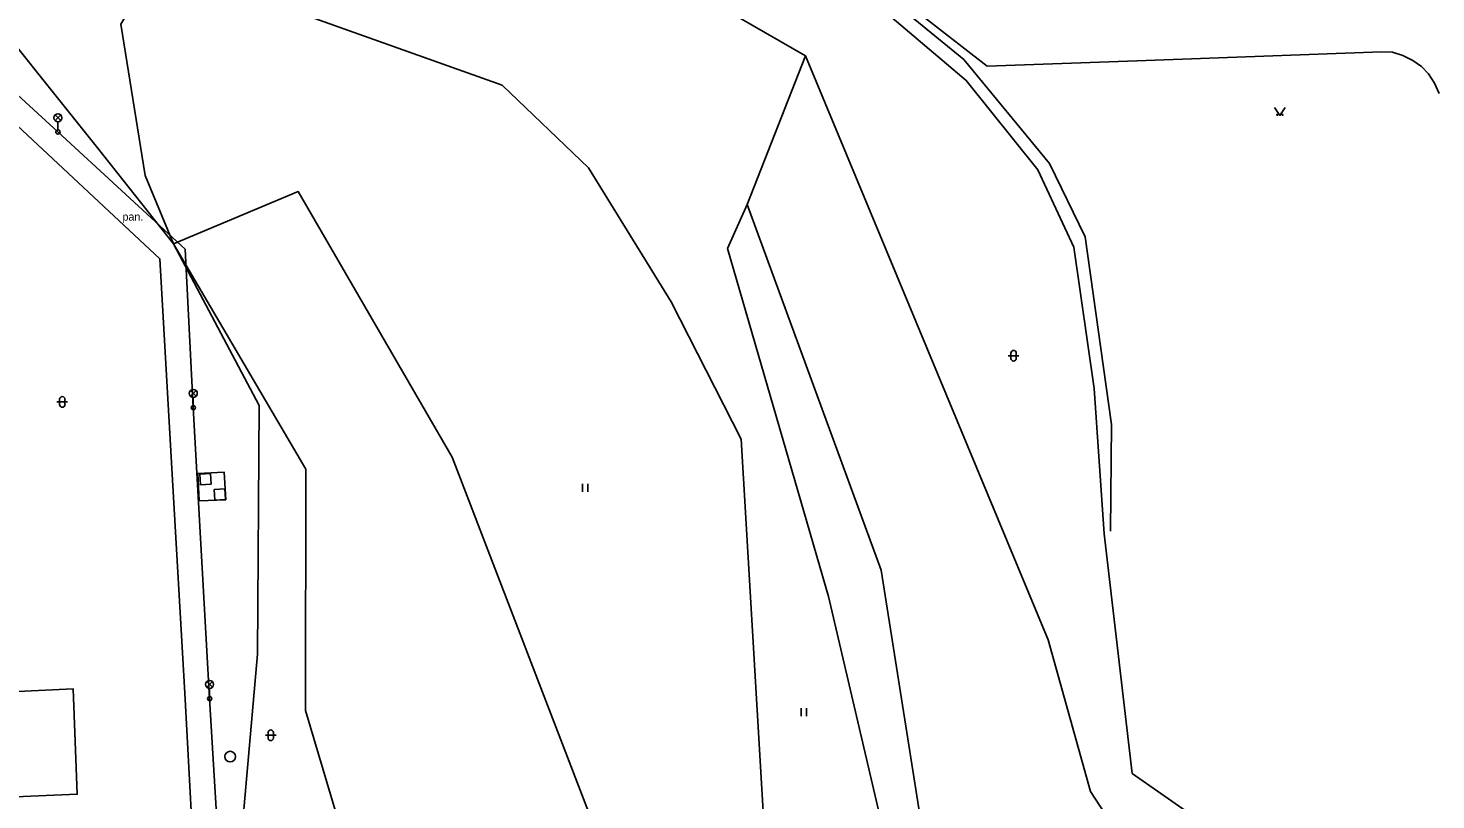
# Model space of a CAD drawing. Extents: x -737812 to -729375, y -1123000 to -1115500.
# Drawn here: x -736215.1 to -736083.1, y -1118983.9 to -1118911.6 of the extents above; entities that cross this region are included whole.
import ezdxf

# ---------------------------------------------------------------- set-up
doc = ezdxf.new("R2010")
doc.units = 0
for name, color, linetype in [('Doplněk polohopisu', 7, 'Continuous'), ('Hranice - ploty_ zdi', 7, 'Continuous'), ('Hranice parcel a úz_ celk', 7, 'Continuous'), ('Pomocné popisy', 7, 'Continuous'), ('Povr_ zn_ inž_ sítí - el_', 7, 'Continuous'), ('Povr_ zn_ inž_ sítí - kan_', 7, 'Continuous'), ('Povr_ zn_ inž_ sítí - ner_', 7, 'Continuous'), ('Stavební objekty', 7, 'Continuous'), ('Značky druhů pozemků', 7, 'Continuous')]:
    doc.layers.add(name, color=color, linetype=linetype)

msp = doc.modelspace()

# ---------------------------------------------------------------- linework, layer by layer
at = {"layer": 'Doplněk polohopisu'}
for points in [[(-736244.57, -1118891.28), (-736241.15, -1118894.69), (-736227.11, -1118907.7), (-736212.32, -1118921.27)], [(-736082.84, -1118917.67), (-736083.26, -1118916.7), (-736083.82, -1118915.83), (-736084.49, -1118915.15), (-736085.31, -1118914.57), (-736086.25, -1118914.1), (-736087.22, -1118913.81), (-736088.24, -1118913.76), (-736110.3, -1118914.57), (-736125.21, -1118915.12), (-736138.9, -1118904.47)]]:
    msp.add_lwpolyline(points, dxfattribs=at)
at = {"layer": 'Hranice - ploty_ zdi'}
for points in [[(-736178.63, -1118864.68), (-736179.57, -1118864.68), (-736179.55, -1118866.82), (-736179.41, -1118870.24), (-736179.15, -1118870.27), (-736178.65, -1118881.99), (-736177.82, -1118884.38), (-736174.69, -1118888.26), (-736172.7, -1118889.77), (-736168.93, -1118891.63), (-736152.72, -1118898.87), (-736139.12, -1118904.91), (-736127.39, -1118914.49), (-736119.36, -1118924.24), (-736116.01, -1118931.1), (-736113.54, -1118948.68), (-736113.65, -1118958.7)], [(-736202.76, -1118933.16), (-736224.77, -1118912.65)], [(-736212.32, -1118921.27), (-736200.38, -1118932.27)], [(-736200.38, -1118932.27), (-736199.63, -1118947.11)], [(-736201.64, -1118952.81), (-736202.76, -1118933.16)], [(-736197.11, -1118990.9), (-736198.1, -1118974.38), (-736199.63, -1118947.11)], [(-736200.44, -1118973.86), (-736201.64, -1118952.81)], [(-736199.09, -1118955.86), (-736199.21, -1118953.28), (-736196.74, -1118953.15), (-736196.59, -1118955.75), (-736199.09, -1118955.86)], [(-736199.56, -1118990.13), (-736200.44, -1118973.86)]]:
    msp.add_lwpolyline(points, dxfattribs=at)
at = {"layer": 'Hranice parcel a úz_ celk'}
for points in [[(-736249.41, -1118880.26), (-736227.5, -1118901.06), (-736221.1, -1118907.14), (-736208.6, -1118922.75), (-736201.48, -1118931.75)], [(-736181.22, -1118889.13), (-736176.41, -1118893.28), (-736171.22, -1118897.47), (-736142.25, -1118914.13), (-736119.5, -1118968.87), (-736115.51, -1118983.1), (-736106.35, -1118997.1), (-736091.19, -1119018.77), (-736086.44, -1119023.82), (-736095.29, -1119032.63), (-736099.33, -1119035.56)], [(-736195.54, -1118899.35), (-736197.18, -1118900.44), (-736192.89, -1118908.99), (-736170.67, -1118916.89), (-736162.57, -1118924.63), (-736154.84, -1118937.21), (-736148.26, -1118950.08), (-736145.28, -1119000.82)], [(-736201.48, -1118931.75), (-736204.15, -1118925.35), (-736206.44, -1118911.17), (-736202.88, -1118905.2), (-736197.18, -1118900.44)], [(-736120.46, -1118924.83), (-736127.19, -1118916.46), (-736139.44, -1118906.04)], [(-736135.15, -1118962.34), (-736147.7, -1118928.07), (-736142.25, -1118914.13)], [(-736114.23, -1118958.93), (-736115.17, -1118945.31), (-736117.09, -1118932.08), (-736120.46, -1118924.83)], [(-736091.96, -1119098.89), (-736092.38, -1119087.79), (-736121.46, -1119052.3), (-736142.56, -1119027.91), (-736161.63, -1118987.44), (-736175.36, -1118951.75), (-736189.79, -1118926.86), (-736201.48, -1118931.75), (-736193.45, -1118946.91)], [(-736147.7, -1118928.07), (-736149.54, -1118932.21), (-736140.07, -1118964.8)], [(-736189.09, -1118952.87), (-736201.48, -1118931.75)], [(-736193.6, -1118970.23), (-736193.45, -1118946.91)], [(-736189.09, -1118952.87), (-736189.12, -1118975.51)], [(-736111.61, -1118981.39), (-736114.23, -1118958.93)], [(-736130.84, -1118989.61), (-736135.15, -1118962.34)], [(-736140.07, -1118964.8), (-736132.65, -1118996.58), (-736107.71, -1119023.78), (-736099.33, -1119035.56)], [(-736189.12, -1118975.51), (-736183.01, -1118995.96), (-736191.04, -1118986.3), (-736194.95, -1118985.5), (-736193.6, -1118970.23)], [(-736097.31, -1118990.31), (-736105.2, -1118985.87), (-736111.61, -1118981.39)]]:
    msp.add_lwpolyline(points, dxfattribs=at)
at = {"layer": 'Povr_ zn_ inž_ sítí - el_'}
for p, q in [((-736212.58, -1118920.21), (-736212.06, -1118919.68)), ((-736212.05, -1118920.21), (-736212.58, -1118919.68)), ((-736212.32, -1118920.32), (-736212.32, -1118921.07)), ((-736199.89, -1118946.05), (-736199.37, -1118945.52)), ((-736199.36, -1118946.04), (-736199.89, -1118945.52)), ((-736199.63, -1118946.16), (-736199.63, -1118946.91)), ((-736198.36, -1118973.32), (-736197.84, -1118972.79)), ((-736197.83, -1118973.31), (-736198.36, -1118972.79)), ((-736198.1, -1118973.43), (-736198.1, -1118974.18))]:
    msp.add_line(p, q, dxfattribs=at)
for centre, radius in [((-736212.32, -1118919.95), 0.375), ((-736212.32, -1118921.27), 0.2), ((-736199.63, -1118945.78), 0.375), ((-736199.63, -1118947.11), 0.2), ((-736198.1, -1118973.05), 0.375), ((-736198.1, -1118974.38), 0.2)]:
    msp.add_circle(centre, radius, dxfattribs=at)
at = {"layer": 'Povr_ zn_ inž_ sítí - kan_'}
msp.add_circle((-736196.18, -1118979.82), 0.5, dxfattribs=at)
at = {"layer": 'Povr_ zn_ inž_ sítí - ner_'}
for p, q in [((-736198.01, -1118953.29), (-736199.01, -1118953.35)), ((-736199.01, -1118953.35), (-736198.95, -1118954.35)), ((-736197.95, -1118954.29), (-736198.01, -1118953.29)), ((-736198.95, -1118954.35), (-736197.95, -1118954.29)), ((-736196.67, -1118954.72), (-736197.67, -1118954.78)), ((-736197.67, -1118954.78), (-736197.61, -1118955.78)), ((-736196.61, -1118955.72), (-736196.67, -1118954.72)), ((-736197.61, -1118955.78), (-736196.61, -1118955.72))]:
    msp.add_line(p, q, dxfattribs=at)
at = {"layer": 'Stavební objekty'}
msp.add_lwpolyline([(-736221.84, -1118973.92), (-736216.74, -1118973.74), (-736210.9, -1118973.45), (-736210.51, -1118983.35), (-736221.43, -1118983.8), (-736221.62, -1118979.22), (-736221.84, -1118973.92)], dxfattribs=at)
at = {"layer": 'Značky druhů pozemků'}
for p, q in [((-736123.23, -1118942.25), (-736122.23, -1118942.25)), ((-736122.98, -1118942.5), (-736122.98, -1118942)), ((-736122.48, -1118942.5), (-736122.48, -1118942)), ((-736212.41, -1118946.58), (-736211.41, -1118946.58)), ((-736212.16, -1118946.83), (-736212.16, -1118946.33)), ((-736211.66, -1118946.83), (-736211.66, -1118946.33)), ((-736163.14, -1118955.01), (-736163.14, -1118954.26)), ((-736162.64, -1118955.01), (-736162.64, -1118954.26)), ((-736142.64, -1118976.03), (-736142.64, -1118975.28)), ((-736142.14, -1118976.03), (-736142.14, -1118975.28)), ((-736192.87, -1118977.82), (-736191.87, -1118977.82)), ((-736192.62, -1118978.07), (-736192.62, -1118977.57)), ((-736192.12, -1118978.07), (-736192.12, -1118977.57))]:
    msp.add_line(p, q, dxfattribs=at)
msp.add_lwpolyline([(-736098.26, -1118918.97), (-736097.76, -1118919.72), (-736097.26, -1118918.97)], dxfattribs=at)
for centre in [(-736098.01, -1118919.67), (-736097.51, -1118919.67)]:
    msp.add_circle(centre, 0.05, dxfattribs=at)
for centre, start, end in [((-736122.73, -1118942), 0, 180), ((-736122.73, -1118942.5), 180, 360), ((-736211.91, -1118946.33), 0, 180), ((-736211.91, -1118946.83), 180, 360), ((-736192.37, -1118977.57), 0, 180), ((-736192.37, -1118978.07), 180, 360)]:
    msp.add_arc(centre, 0.25, start, end, dxfattribs=at)

# ---------------------------------------------------------------- texts
at = {"layer": 'Pomocné popisy'}
msp.add_text('pan.', height=0.75, dxfattribs=at).set_placement((-736206.27, -1118929.59))

doc.saveas('drawing.dxf')
